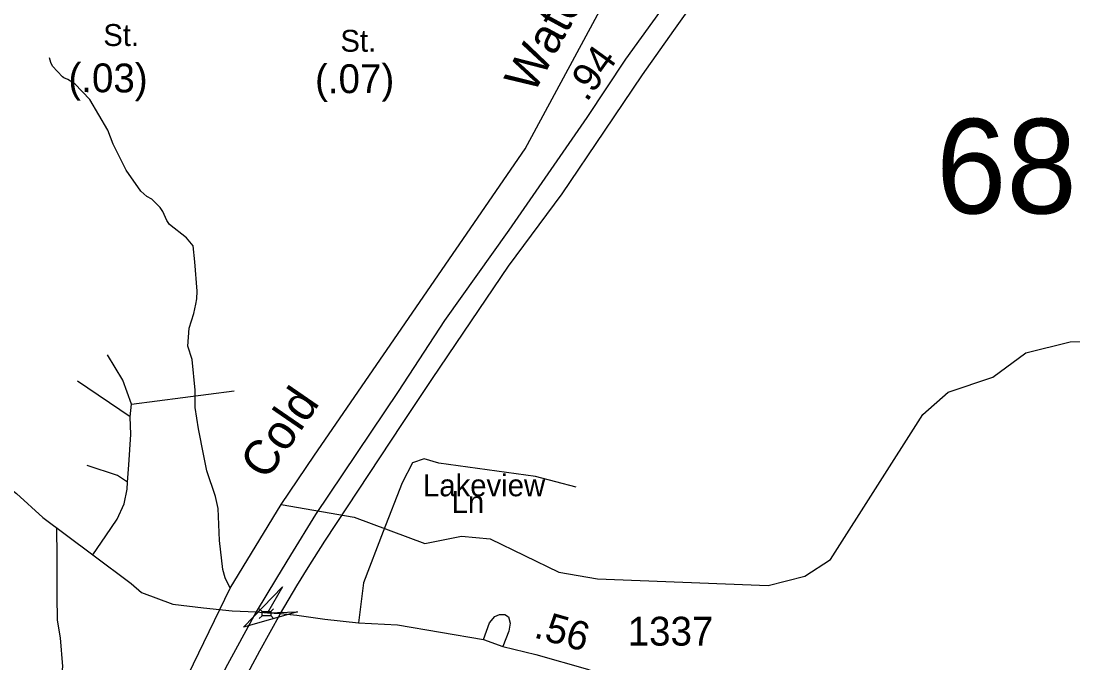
# Model space of a CAD drawing. Extents: x 1473865 to 1648260, y 639067 to 773536.
# Drawn here: x 1532892 to 1537453, y 662498 to 665281 of the extents above; entities that cross this region are included whole.
import ezdxf

# ---------------------------------------------------------------- set-up
doc = ezdxf.new("R2010")
doc.units = 0
for name, color, linetype in [('Exist Hydrographic Creek Single Shore', 7, 'Continuous'), ('Exist Hydrographic Creek Single Shore Label', 7, 'Continuous'), ('Exist Hydrographic Misc Water Feature', 7, 'Continuous'), ('Exist Road Non-System Type 51', 7, 'Continuous'), ('Exist Road Non-System Type 51 Label', 7, 'Continuous'), ('Exist Road Primary Interstate Divided Center Attributed', 7, 'Continuous'), ('Exist Road Primary Interstate Mileage Hundredths English Label', 7, 'Continuous'), ('Exist Road Secondary Mileage Hundredths English Label', 7, 'Continuous'), ('Exist Road Secondary Structure Standard Bridge Attributed CELL', 7, 'Continuous'), ('Exist Road Secondary Structure Standard Bridge CELL', 7, 'Continuous'), ('Exist Road Secondary Structure Standard Bridge Number Label', 7, 'Continuous'), ('Exist Road Secondary Type 51 Attributed', 7, 'Continuous'), ('Exist Road Secondary Type 51 Label', 7, 'Continuous'), ('Exist Road Secondary Type 51 Number Label', 7, 'Continuous')]:
    doc.layers.add(name, color=color, linetype=linetype)

msp = doc.modelspace()

# ---------------------------------------------------------------- linework, layer by layer
at = {"layer": 'Exist Hydrographic Creek Single Shore'}
for points in [[(1534020.1, 663185.2), (1534165.1, 663398.9), (1535078.1, 664726.3), (1535421, 665361.5), (1535812.9, 665916.2), (1535974.4, 666232.4), (1536089.1, 666478.4), (1536108.2, 666619.2), (1536256.2, 666983.8), (1536243.1, 667249.9), (1536295.2, 667377), (1536583.2, 667620.7), (1536677.2, 667779.5), (1536813.2, 667927.8), (1536972.2, 668023), (1537255.2, 668503.2), (1537276.2, 668762.1), (1537346.2, 668967.5)], [(1532906.1, 660749.7), (1532955.4, 660882.4), (1533085, 661196.7), (1533230.5, 661650.5), (1533798.9, 662822), (1534020.1, 663185.2)]]:
    msp.add_lwpolyline(points, dxfattribs=at)
at = {"layer": 'Exist Hydrographic Misc Water Feature'}
for points in [[(1533798.9, 662822), (1533777.7, 662866.7), (1533766.3, 662903.1), (1533752.2, 663028.9), (1533746.4, 663166.9), (1533735.3, 663219.6), (1533696.9, 663330.4), (1533683.9, 663396.3), (1533661.8, 663512.5), (1533647.3, 663604.7), (1533646.4, 663681), (1533634.5, 663813.4), (1533615.4, 663871.2), (1533620.6, 663949.8), (1533641.6, 664013.4), (1533650.5, 664053.5), (1533654.8, 664077.2), (1533655.3, 664109.2), (1533645.1, 664237.4), (1533638.3, 664305.6), (1533608.8, 664341.5), (1533535.7, 664398.8), (1533523.9, 664415.5), (1533506.5, 664455.2), (1533494.7, 664471.8), (1533459.3, 664508.6), (1533437.7, 664520.6), (1533411.9, 664543.2), (1533347.4, 664634), (1533291, 664746.8), (1533268, 664807.1), (1533190.1, 664940.8), (1533125.2, 665009.4), (1533095.5, 665028.1), (1533077.5, 665034.2), (1533071.7, 665038.4), (1533028.3, 665085.2), (1533020.6, 665101.8), (1533014.9, 665121.6)], [(1534020.1, 663185.2), (1534336.1, 663129.6), (1534643.1, 663015.1), (1534801.1, 663048), (1534926.1, 663035.6), (1535224.1, 662891.7), (1535391.1, 662862.1), (1536132.1, 662834), (1536291.1, 662873.5), (1536401.1, 662946.8), (1536802.1, 663575.5), (1536912.1, 663671.7), (1537105.2, 663736.7), (1537248.1, 663842.2), (1537441.2, 663890.8), (1537691.1, 663895.6), (1538119.2, 664061), (1538437.2, 664123.5), (1539108.1, 664431.6), (1539278.2, 664595.6), (1539749.2, 664878.3)]]:
    msp.add_lwpolyline(points, dxfattribs=at)
at = {"layer": 'Exist Road Non-System Type 51'}
for points in [[(1533371.2, 663620.1), (1533333, 663724.4), (1533266.2, 663833.3)], [(1533365.5, 663564.7), (1533136.3, 663719.5)], [(1533371.2, 663620.1), (1533816.3, 663677.5)], [(1533365.5, 663564.7), (1533371.2, 663620.1)], [(1533354, 663281.7), (1533359.8, 663356.3), (1533367.4, 663488.2), (1533365.5, 663564.7)], [(1533354, 663281.7), (1533310.1, 663310.4), (1533178.3, 663354.3)], [(1535299.3, 663260.4), (1535123.3, 663305.8), (1534704, 663364), (1534640.5, 663382.1), (1534589.7, 663365.8), (1534544.3, 663278.6), (1534462.7, 663067.9), (1534377.4, 662844.5), (1534354.5, 662671.3)], [(1533203.1, 662966.2), (1533260.4, 663048.4), (1533308.2, 663121.1), (1533338.8, 663188), (1533352.1, 663251.1), (1533354, 663281.7)], [(1532943.5, 662124.2), (1532977.8, 662207), (1533038.3, 662337.7), (1533051.5, 662367), (1533065.5, 662417.9), (1533073, 662481.8), (1533063.1, 662607), (1533050.6, 662683.1), (1533048.9, 662788.9), (1533048.9, 662959.2), (1533047.6, 663082.5)], [(1534896.9, 662599.5), (1534923.2, 662671.4), (1534945.8, 662699), (1534966, 662708.6), (1534990, 662708.3), (1535005.8, 662698), (1535012.2, 662670.4), (1535006.5, 662635.9), (1534980.4, 662569.8)]]:
    msp.add_lwpolyline(points, dxfattribs=at)
at = {"layer": 'Exist Road Primary Interstate Divided Center Attributed'}
for points in [[(1535967.2, 665751), (1535838.9, 665582.2), (1535697.9, 665373.1), (1535513.3, 665115.4), (1535344.6, 664862.5), (1535007.6, 664374.4), (1534727.8, 663982.1), (1534527.2, 663675.3), (1534169.3, 663141.2), (1534060.5, 662965.2), (1534000.1, 662865.8), (1533912.2, 662719.2)], [(1534016.8, 662712.9), (1534088, 662832.3), (1534136.3, 662911.2), (1534209.6, 663025.5), (1534545.7, 663536), (1534673.4, 663726.6), (1534811.5, 663931.9), (1535006.2, 664218.8), (1535237.8, 664531.5), (1535422, 664803.8), (1535587, 665047.5), (1535723, 665240.2), (1535913.5, 665508.3), (1536046.5, 665680.5)], [(1533912.2, 662719.2), (1533822.3, 662554.5), (1533778.3, 662474.9), (1533549.1, 662014.4), (1533451, 661816.9), (1533361.9, 661619.3), (1533253.1, 661353.3), (1533087.9, 660912.9), (1533016.9, 660730.9), (1532955.9, 660546.3), (1532906, 660383.8), (1532818.3, 660144.8)], [(1532916.3, 660114.6), (1533002.9, 660384.3), (1533053, 660538.3), (1533206, 661010.3), (1533320, 661280), (1533447.7, 661596.3), (1533546.4, 661811.6), (1533661.2, 662046.6), (1533855.7, 662416.3), (1533926.9, 662550.3), (1534016.8, 662712.9)]]:
    msp.add_lwpolyline(points, dxfattribs=at)
at = {"layer": 'Exist Road Secondary Structure Standard Bridge Attributed CELL'}
msp.add_lwpolyline([(1534090.3, 662719.5), (1533855.9, 662652.3), (1534025.3, 662827.7), (1533960.4, 662715.1)], close=True, dxfattribs=at)
at = {"layer": 'Exist Road Secondary Structure Standard Bridge CELL'}
for p, q in [((1533924.8, 662732.5), (1533937, 662720.3)), ((1533924.8, 662690.5), (1533937, 662702.7)), ((1533974.8, 662720.2), (1533987, 662732.4)), ((1533974.8, 662703), (1533987, 662690.8))]:
    msp.add_line(p, q, dxfattribs=at)
msp.add_lwpolyline([(1533937, 662720.3), (1533974.8, 662720.3), (1533974.8, 662702.7), (1533937, 662702.7)], close=True, dxfattribs=at)
at = {"layer": 'Exist Road Secondary Type 51 Attributed'}
for points in [[(1532170.6, 665495.5), (1532171.7, 665416.1), (1532161.7, 665308.8), (1532143, 665126.3), (1532106.9, 664658.7), (1532083.4, 664401.1), (1532078.3, 664233.3), (1532068.2, 664079.5), (1532074.6, 664016.8), (1532090.8, 663930.6), (1532122.8, 663867.6), (1532181, 663794.3), (1532325.8, 663659.4), (1532872.6, 663232), (1532986.3, 663128), (1533088.9, 663051.9), (1533203.1, 662966.2), (1533368.9, 662841.9), (1533414.5, 662802.7), (1533550.3, 662753.1), (1533683.1, 662737), (1533807.2, 662723.9), (1533912.2, 662719.2)], [(1533912.2, 662719.2), (1533960.4, 662715.1), (1534016.8, 662712.9)], [(1534016.8, 662712.9), (1534087.4, 662705.1), (1534208.6, 662687.3), (1534354.5, 662671.3), (1534524.2, 662662.5), (1534896.9, 662599.5), (1534980.4, 662569.8), (1535123.7, 662535.1), (1535348.3, 662471), (1535495.3, 662414.2), (1535642.6, 662349.6), (1535749.2, 662284.2), (1535916.1, 662140.3), (1535983, 662081), (1536079.6, 662009.2), (1536182.4, 661947.3), (1536210, 661934.7), (1536273.6, 661905.6), (1536341.2, 661884.9), (1536357.1, 661879.9), (1536488.8, 661863.5), (1536618.5, 661853), (1536746.3, 661838.7)]]:
    msp.add_lwpolyline(points, dxfattribs=at)

# ---------------------------------------------------------------- texts
at = {"layer": 'Exist Hydrographic Creek Single Shore Label'}
for s, rotation, p in [('Water', 61.4064, (1535113.5, 664960)), ('Cold', 55.4796, (1533956.4, 663285.3))]:
    msp.add_text(s, height=150, rotation=rotation, dxfattribs=at).set_placement(p)
at = {"layer": 'Exist Road Non-System Type 51 Label'}
for s, p in [('Lakeview', (1534634.8, 663220.5)), ('Ln', (1534758.8, 663147.8))]:
    msp.add_text(s, height=95, dxfattribs=at).set_placement(p)
at = {"layer": 'Exist Road Primary Interstate Mileage Hundredths English Label'}
msp.add_text('.94', height=125, rotation=54.2294, dxfattribs=at).set_placement((1535344.9, 664926.5))
at = {"layer": 'Exist Road Secondary Mileage Hundredths English Label'}
for s, rotation, p in [('(.03)', 359.6195, (1533097.1, 664973.1)), ('(.07)', 0.2388, (1534166.9, 664967.8)), ('.56', 344.0581, (1535111.1, 662609.8))]:
    msp.add_text(s, height=125, rotation=rotation, dxfattribs=at).set_placement(p)
at = {"layer": 'Exist Road Secondary Structure Standard Bridge Number Label'}
msp.add_text('68', height=410.1, dxfattribs=at).set_placement((1536859.4, 664446.7))
at = {"layer": 'Exist Road Secondary Type 51 Label'}
for p in [(1533248.6, 665172.7), (1534276.6, 665147.8)]:
    msp.add_text('St.', height=95, dxfattribs=at).set_placement(p)
at = {"layer": 'Exist Road Secondary Type 51 Number Label'}
msp.add_text('1337', height=125, dxfattribs=at).set_placement((1535522.1, 662573))

doc.saveas('drawing.dxf')
